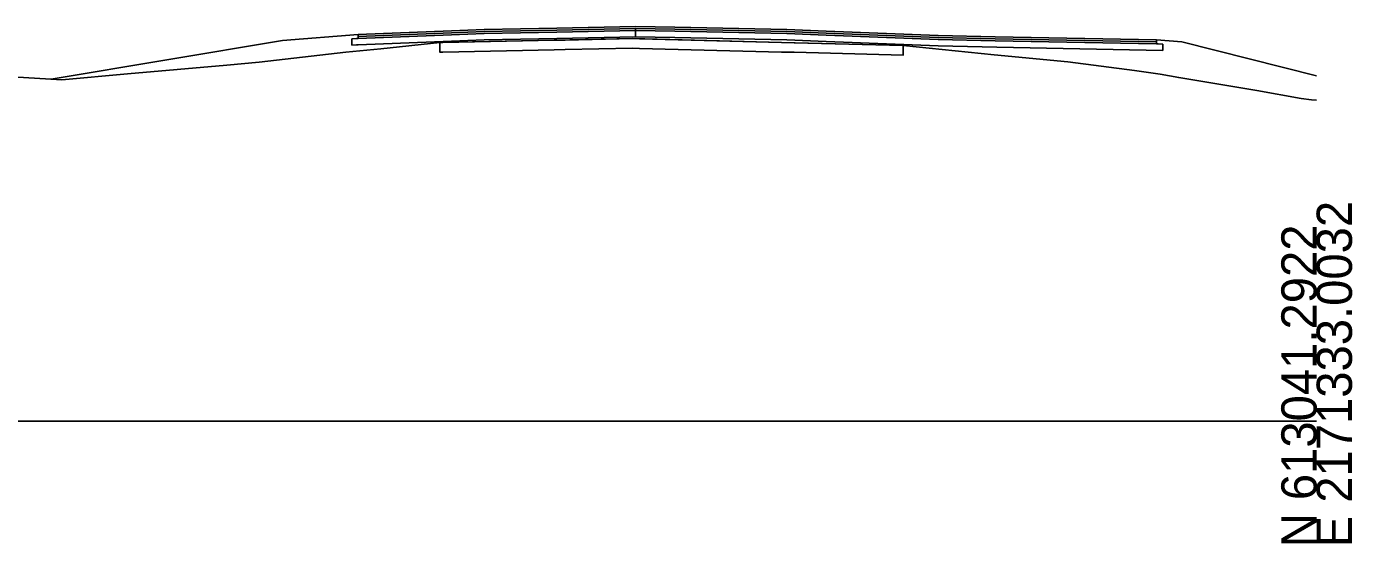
# Model space of a CAD drawing. Extents: x -26 to 1303, y -3010 to 12038.
# Drawn here: x 197.7 to 302.8, y 4990.3 to 5031.3 of the extents above; entities that cross this region are included whole.
import ezdxf

# ---------------------------------------------------------------- set-up
doc = ezdxf.new("R2010")
doc.units = 0
for name, color, linetype in [('RD_GPK_XS_Cell', 7, 'Continuous'), ('RD_XS_Base', 7, 'Continuous'), ('RD_XS_ExGround', 7, 'Continuous'), ('RD_XS_ExPaveRet', 7, 'Continuous'), ('RD_XS_Greenside', 7, 'Continuous'), ('RD_XS_Pave', 7, 'Continuous'), ('RD_XS_PaveOvlay_CP', 7, 'Continuous'), ('RD_XS_TieSlope', 7, 'Continuous')]:
    doc.layers.add(name, color=color, linetype=linetype)

msp = doc.modelspace()

# ---------------------------------------------------------------- linework, layer by layer
at = {"layer": 'RD_GPK_XS_Cell'}
msp.add_line((150, 5000), (300, 5000), dxfattribs=at)
at = {"layer": 'RD_XS_Base'}
for p, q in [((223.5, 5030.33), (223.87, 5030.35)), ((223.5, 5030.2), (223.5, 5030.33)), ((223.87, 5030.35), (224, 5030.35)), ((224, 5030.35), (231.4, 5030.65)), ((231.4, 5030.65), (234, 5030.75)), ((234, 5030.25), (231.4, 5030.15)), ((234, 5030.75), (239.76, 5030.87)), ((239.76, 5030.37), (234, 5030.25)), ((239.76, 5030.87), (246, 5030.99)), ((246, 5030.49), (239.76, 5030.37)), ((246, 5031.11), (246, 5031.15)), ((246, 5031.15), (246, 5030.98)), ((246, 5030.99), (246, 5031.11)), ((246, 5030.99), (246, 5030.99)), ((249.12, 5030.93), (246, 5030.99)), ((246, 5030.99), (246, 5030.99)), ((246, 5030.99), (246, 5030.86)), ((246, 5030.98), (246, 5030.49)), ((246, 5030.86), (246, 5030.49)), ((246, 5030.49), (249.12, 5030.43)), ((258, 5030.75), (249.12, 5030.93)), ((249.12, 5030.43), (258, 5030.25)), ((261.12, 5030.63), (258, 5030.75)), ((258, 5030.25), (261.12, 5030.13)), ((270, 5030.27), (261.12, 5030.63)), ((274.5, 5030.18), (270, 5030.27)), ((223.5, 5029.83), (223.5, 5030.2)), ((223.87, 5029.85), (223.5, 5029.83)), ((224, 5029.85), (223.87, 5029.85)), ((231.4, 5030.15), (224, 5029.85)), ((261.12, 5030.13), (270, 5029.77)), ((270, 5029.77), (274.63, 5029.68)), ((287.3, 5029.93), (274.5, 5030.18)), ((274.63, 5029.68), (287.8, 5029.42)), ((287.43, 5029.93), (287.3, 5029.93)), ((287.8, 5029.92), (287.43, 5029.93)), ((287.8, 5029.79), (287.8, 5029.92)), ((287.8, 5029.42), (287.8, 5029.79))]:
    msp.add_line(p, q, dxfattribs=at)
at = {"layer": 'RD_XS_ExGround'}
msp.add_lwpolyline([(196.6, 5027.31), (200.51, 5027.09), (205.71, 5027.55), (213.59, 5028.25), (216.17, 5028.49), (223.03, 5029.27), (225.8, 5029.55), (230.47, 5030.04), (239.56, 5030.22), (245.76, 5030.35), (257.57, 5030.04), (267.23, 5029.8), (274.42, 5029.07), (280.28, 5028.5), (285.55, 5027.82), (287.58, 5027.54), (289.07, 5027.26), (295.26, 5026.23), (298.76, 5025.61), (299.6, 5025.49), (300, 5025.47)], dxfattribs=at)
at = {"layer": 'RD_XS_ExPaveRet'}
msp.add_line((245.76, 5030.35), (240.41, 5030.24), dxfattribs=at)
for points in [[(267.23, 5029.8), (258.57, 5030.02), (257.57, 5030.04), (246.3, 5030.33), (245.76, 5030.35), (240.41, 5030.24), (239.56, 5030.22), (230.72, 5030.04), (230.47, 5030.04), (230.47, 5029.98), (230.47, 5029.29), (230.72, 5029.29), (239.56, 5029.47), (240.41, 5029.49), (245.76, 5029.6), (246.3, 5029.58), (257.57, 5029.29), (258.57, 5029.27), (267.23, 5029.05), (267.23, 5029.05), (267.23, 5029.75), (267.23, 5029.8), (267.23, 5029.8)], [(257.57, 5030.04), (246.3, 5030.33), (245.76, 5030.35)], [(240.41, 5030.24), (239.56, 5030.22), (230.72, 5030.04), (230.47, 5030.04)], [(230.47, 5030.04), (230.47, 5029.98), (230.47, 5029.29), (230.72, 5029.29), (239.56, 5029.47), (240.41, 5029.49), (245.76, 5029.6), (246.3, 5029.58), (257.57, 5029.29), (258.57, 5029.27), (267.23, 5029.05), (267.23, 5029.75), (267.23, 5029.8)], [(267.23, 5029.8), (258.57, 5030.02), (257.57, 5030.04)]]:
    msp.add_lwpolyline(points, dxfattribs=at)
at = {"layer": 'RD_XS_Greenside'}
for p, q in [((218, 5030.19), (199.66, 5027.13)), ((289.3, 5030.09), (300, 5027.41))]:
    msp.add_line(p, q, dxfattribs=at)
at = {"layer": 'RD_XS_Pave'}
for p, q in [((246, 5031.31), (239.76, 5031.19)), ((249.12, 5031.25), (246, 5031.31)), ((231.4, 5030.97), (224, 5030.67)), ((231.4, 5030.81), (224, 5030.51)), ((224, 5030.51), (231.4, 5030.81)), ((224, 5030.67), (224, 5030.63)), ((224, 5030.35), (231.4, 5030.65)), ((224, 5030.63), (224, 5030.51)), ((224, 5030.51), (224, 5030.47)), ((224, 5030.47), (224, 5030.35)), ((234, 5031.07), (231.4, 5030.97)), ((234, 5030.91), (231.4, 5030.81)), ((231.4, 5030.81), (234, 5030.91)), ((231.4, 5030.65), (234, 5030.75)), ((239.76, 5031.19), (234, 5031.07)), ((239.76, 5031.03), (234, 5030.91)), ((234, 5030.91), (239.76, 5031.03)), ((234, 5030.75), (239.76, 5030.87)), ((246, 5031.15), (239.76, 5031.03)), ((239.76, 5031.03), (246, 5031.15)), ((239.76, 5030.87), (246, 5030.99)), ((246, 5031.11), (246, 5031.15)), ((246, 5031.15), (249.12, 5031.09)), ((249.12, 5031.09), (246, 5031.15)), ((246, 5031.15), (246, 5031.15)), ((246, 5031.15), (246, 5031.15)), ((246, 5031.15), (246, 5031.11)), ((246, 5030.99), (246, 5031.11)), ((246, 5031.11), (246, 5030.99)), ((246, 5030.99), (246, 5030.99)), ((246, 5030.99), (246, 5030.99)), ((246, 5030.99), (249.12, 5030.93)), ((258, 5031.07), (249.12, 5031.25)), ((249.12, 5031.09), (258, 5030.91)), ((258, 5030.91), (249.12, 5031.09)), ((249.12, 5030.93), (258, 5030.75)), ((261.12, 5030.95), (258, 5031.07)), ((258, 5030.91), (261.12, 5030.79)), ((261.12, 5030.79), (258, 5030.91)), ((258, 5030.75), (261.12, 5030.63)), ((270, 5030.59), (261.12, 5030.95)), ((261.12, 5030.79), (270, 5030.43)), ((270, 5030.43), (261.12, 5030.79)), ((261.12, 5030.63), (270, 5030.27)), ((274.5, 5030.5), (270, 5030.59)), ((270, 5030.43), (274.5, 5030.34)), ((274.5, 5030.34), (270, 5030.43)), ((270, 5030.27), (274.5, 5030.18)), ((287.3, 5030.25), (274.5, 5030.5)), ((274.5, 5030.34), (287.3, 5030.09)), ((287.3, 5030.09), (274.5, 5030.34)), ((287.3, 5030.2), (287.3, 5030.25)), ((274.5, 5030.18), (287.3, 5029.93)), ((287.3, 5030.09), (287.3, 5030.2)), ((287.3, 5030.05), (287.3, 5030.09)), ((287.3, 5029.93), (287.3, 5030.05))]:
    msp.add_line(p, q, dxfattribs=at)
at = {"layer": 'RD_XS_PaveOvlay_CP'}
for p, q in [((246, 5031.31), (239.76, 5031.19)), ((249.12, 5031.25), (246, 5031.31)), ((231.4, 5030.97), (224, 5030.67)), ((234, 5031.07), (231.4, 5030.97)), ((239.76, 5031.19), (234, 5031.07)), ((258, 5031.07), (249.12, 5031.25)), ((261.12, 5030.95), (258, 5031.07)), ((270, 5030.59), (261.12, 5030.95)), ((274.5, 5030.5), (270, 5030.59)), ((287.3, 5030.25), (274.5, 5030.5))]:
    msp.add_line(p, q, dxfattribs=at)
at = {"layer": 'RD_XS_TieSlope'}
for p, q in [((224, 5030.67), (218, 5030.19)), ((287.3, 5030.25), (289.3, 5030.09))]:
    msp.add_line(p, q, dxfattribs=at)

# ---------------------------------------------------------------- texts
at = {"layer": 'RD_GPK_XS_Cell'}
for s, p in [('E 2171333.0032', (302.8, 4990)), ('N 613041.2922', (300, 4990))]:
    msp.add_text(s, height=2.8, rotation=90, dxfattribs=at).set_placement(p)

doc.saveas('drawing.dxf')
